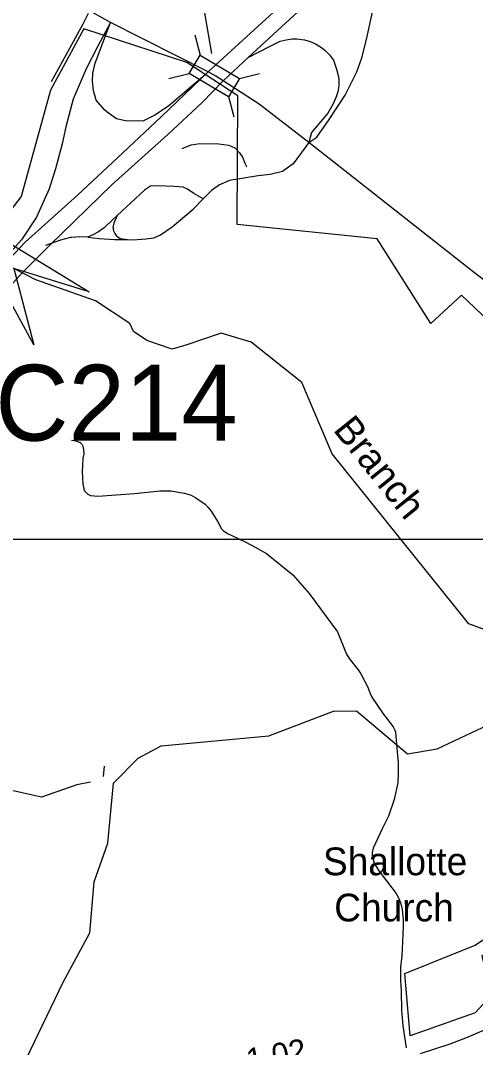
# Model space of a CAD drawing. Extents: x 2104537 to 2336408, y 34176 to 229611.
# Drawn here: x 2179409 to 2181869, y 77701 to 83252 of the extents above; entities that cross this region are included whole.
import ezdxf

# ---------------------------------------------------------------- set-up
doc = ezdxf.new("R2010")
doc.units = 0
for name, color, linetype in [('Exist Boundary Political City Limit New', 7, 'Continuous'), ('Exist Cultural Church Label', 7, 'Continuous'), ('Exist Hydrographic Buffer Line', 7, 'Continuous'), ('Exist Hydrographic Creek Single Shore', 7, 'Continuous'), ('Exist Hydrographic Misc Water Feature', 7, 'Continuous'), ('Exist Hydrographic River Shore', 7, 'Continuous'), ('Exist Road Non-System Type 51', 7, 'Continuous'), ('Exist Road Primary Interstate Ramp 1 Lane Attributed', 7, 'Continuous'), ('Exist Road Primary NC Attributed', 7, 'Continuous'), ('Exist Road Primary NC Structure Standard Bridge CELL', 7, 'Continuous'), ('Exist Road Primary NC Structure Standard Bridge Number Label', 7, 'Continuous'), ('Exist Road Primary US Attributed', 7, 'Continuous'), ('Exist Road Primary US Divided Attributed', 7, 'Continuous'), ('Exist Road Primary US Mileage Hundredths English Label', 7, 'Continuous'), ('Exist Road Secondary Structure Culvert Attributed CELL', 7, 'Continuous'), ('Exist Road Secondary Structure Culvert Number Label', 7, 'Continuous'), ('Map Preparation Boundary City Limit Buffer Line', 7, 'Continuous'), ('Map Preparation Inset Cut Line', 7, 'Continuous'), ('Old_Level_32', 7, 'Continuous')]:
    doc.layers.add(name, color=color, linetype=linetype)

msp = doc.modelspace()

# ---------------------------------------------------------------- linework, layer by layer
at = {"layer": 'Exist Boundary Political City Limit New'}
for points in [[(2181940, 81629.3), (2181794, 81767.4), (2181628.5, 81613.5), (2181336.8, 82071.1), (2180579.8, 82150), (2180583.8, 82844.3), (2180308, 83024.7), (2179751.8, 83207.2), (2179570.5, 82875.8), (2179412.8, 82299.9), (2178957, 81713.1)], [(2182674, 77532), (2182564.5, 77988.9), (2182292.8, 77902.9), (2182267.2, 77988.4), (2182511.5, 78181.6), (2182385.5, 78453.8), (2181904.5, 78196), (2181955.8, 77983.5), (2181868, 77888.2), (2181516.5, 77763.7), (2181487.2, 78100.7), (2181868, 78254.6), (2182300, 78547.7), (2182239.5, 78816.7), (2182334.2, 79092.9), (2182310.5, 79337.4), (2182168.5, 79615.5), (2182275, 79641.2), (2182322.2, 79696.4), (2182405.2, 79763.5), (2182519.5, 79877.9), (2182527.5, 80023.8)]]:
    msp.add_lwpolyline(points, dxfattribs=at)
at = {"layer": 'Exist Hydrographic Buffer Line'}
msp.add_lwpolyline([(2179856.9, 79166.2), (2179862.3, 79221)], dxfattribs=at)
at = {"layer": 'Exist Hydrographic Creek Single Shore'}
msp.add_lwpolyline([(2181965.4, 79942.5), (2181832.5, 79991), (2181093.5, 80910.7), (2180930.3, 81294.6), (2180656.7, 81512.9), (2180493.9, 81562.1), (2180303.3, 81497.5), (2180229.6, 81476), (2180091.3, 81522.1), (2180020.6, 81571.3), (2179999.1, 81614.4), (2179814.7, 81737.4), (2179492, 81851.2), (2179372.5, 81912), (2179182, 82009.2), (2178827.5, 82414.5), (2178543.5, 82505.4), (2178268.3, 82513.9), (2178026.3, 82594), (2177743.3, 82501.1), (2177585.5, 82507.4), (2177393.3, 82599.7), (2176991.4, 82981.5), (2176789.4, 83369.3)], dxfattribs=at)
at = {"layer": 'Exist Hydrographic Misc Water Feature'}
msp.add_lwpolyline([(2179787.9, 79135.3), (2179712.5, 79119.8), (2179521.4, 79054.6), (2179312.4, 79101.3), (2178969.4, 79301.5), (2178727.4, 79398.1), (2178468.4, 79665.6), (2178234.4, 79630.7), (2178126.4, 79563.9), (2177770.4, 79226.2), (2177629.3, 79176.5), (2177321.4, 79149.6), (2177221.3, 79105.6), (2177029.4, 79138.8), (2176912.3, 79196.9), (2176578.4, 79269), (2176444.3, 79402.8), (2176301.4, 79769.7), (2176166.3, 79926.5), (2175732.4, 80131.8), (2175656.3, 80221.9), (2175665.4, 80274.2)], dxfattribs=at)
at = {"layer": 'Exist Hydrographic River Shore'}
for points in [[(2179912.4, 79129.1), (2180044.4, 79264.3), (2180169.3, 79330.8), (2180752.5, 79385.2), (2181101.5, 79519.5), (2181226.4, 79520.4), (2181502.4, 79288.6), (2181661.5, 79315.1), (2181968.4, 79460.1), (2182092.5, 79634.9), (2182275.4, 79644.4), (2182350.5, 79767.7), (2182407.5, 80002.8)], [(2179439.2, 77637.8), (2179638.6, 78054.4), (2179783.4, 78321.2), (2179807.4, 78596.4), (2179880.4, 78804.9), (2179912.4, 79129.1)]]:
    msp.add_lwpolyline(points, dxfattribs=at)
at = {"layer": 'Exist Road Non-System Type 51'}
for p, q in [((2179576.9, 82921.7), (2179676.2, 83103.2)), ((2180630.5, 82463.8), (2180632.2, 82460.7))]:
    msp.add_line(p, q, dxfattribs=at)
for points in [[(2179676.2, 83103.2), (2179748, 83234.3), (2179775.7, 83292.5)], [(2180282.7, 82560.6), (2180331.4, 82579.3), (2180378.6, 82586.4), (2180480.4, 82585), (2180534.9, 82577.8), (2180567.4, 82563.5), (2180592.4, 82536.3), (2180610.1, 82513.4), (2180621.9, 82480.5), (2180630.5, 82463.8)], [(2180968.2, 82592.9), (2180883.7, 82477.6), (2180826.3, 82435.3), (2180759.3, 82420.2), (2180693.1, 82413), (2180539.3, 82386.7), (2180484.3, 82363.6), (2180442, 82333.1), (2180396.9, 82287.6)], [(2180396.9, 82287.6), (2180345.3, 82317.7), (2180311.4, 82340.5), (2180287.8, 82350.6), (2180240.6, 82354.9), (2180147.7, 82359.1), (2180110.9, 82356.3), (2180079.9, 82334.8), (2179930.6, 82197.4)], [(2179987.6, 82067.7), (2180016.5, 82067.3), (2180085.8, 82071.6), (2180130, 82077.3), (2180165.4, 82093), (2180228.8, 82137.4), (2180342.4, 82233.2), (2180396.9, 82287.6)], [(2179930.6, 82197.4), (2179907.4, 82176), (2179861.7, 82131.7), (2179830.7, 82110.2), (2179804.2, 82095.9), (2179773.2, 82080.1)], [(2179930.6, 82197.4), (2179913.3, 82156), (2179907.4, 82134.5), (2179911.8, 82114.5), (2179919.2, 82101.6), (2179926.5, 82090.2), (2179934.7, 82082.3), (2179947.2, 82074.4), (2179987.6, 82067.7)], [(2179686.5, 82079.4), (2179678.8, 82078.7), (2179624.3, 82064.4), (2179543.9, 82036.8)], [(2179773.2, 82080.1), (2179729, 82083), (2179686.5, 82079.4)], [(2179773.2, 82080.1), (2179833.7, 82073), (2179916.2, 82068.7), (2179987.6, 82067.7)], [(2179684.3, 80983.9), (2179708.3, 80979.8), (2179730.5, 80971.8), (2179740.5, 80962.1), (2179748.4, 80947.9), (2179750.6, 80910.1), (2179746.5, 80883.9), (2179742.8, 80811.8), (2179745.2, 80747.8), (2179753.4, 80711.9), (2179773.3, 80691.8), (2179787.3, 80684), (2179827.2, 80680.3), (2180025.3, 80694.8), (2180163.4, 80709.5), (2180222.1, 80709.4), (2180295.4, 80697.8), (2180331.3, 80685.9), (2180357.6, 80672), (2180407.8, 80638.2), (2180423.8, 80620.5), (2180439.9, 80600.2), (2180476.1, 80542.4), (2180496.1, 80504.6), (2180504.1, 80494.6), (2180528.1, 80478.4), (2180616.8, 80438.6), (2180662.3, 80415.1), (2180738.6, 80371.3), (2180881, 80255.7), (2180970.6, 80154.2), (2181122.2, 79948.5), (2181172.6, 79826.8), (2181186.9, 79802.9), (2181235, 79742.9), (2181249, 79721), (2181287.3, 79649.1), (2181299.4, 79615.1), (2181309.6, 79595.2), (2181369.8, 79505.1), (2181424.2, 79433.5), (2181432.1, 79419.6), (2181436.1, 79405.7), (2181444.6, 79319.6), (2181451, 79239.4), (2181451.2, 79181.3), (2181449.2, 79131.5), (2181429.8, 79041.3), (2181399.8, 78951.4), (2181366.1, 78887), (2181316.8, 78779.1), (2181310.7, 78754.9), (2181310.6, 78734.9), (2181320.7, 78697), (2181346.8, 78655.1), (2181440, 78533.9), (2181455.8, 78503.4), (2181465.8, 78477.3), (2181472.1, 78447.3), (2181478.2, 78389.5), (2181479.1, 78352.7), (2181470.8, 78195.4), (2181463.2, 78137.5), (2181463, 78063.3), (2181467.5, 78005.5), (2181469.7, 77901.4), (2181476.3, 77817.3), (2181494.4, 77699.5)]]:
    msp.add_lwpolyline(points, dxfattribs=at)
at = {"layer": 'Exist Road Primary Interstate Ramp 1 Lane Attributed'}
for points in [[(2180968.2, 82592.9), (2181010.5, 82620.9), (2181078.3, 82716.3), (2181165.2, 82848.1), (2181228.1, 82974.3), (2181253.9, 83049.6), (2181279.7, 83149.2), (2181292.4, 83207.9), (2181303.7, 83257), (2181334.5, 83392.6), (2181373.7, 83518.8), (2181422.2, 83634.6), (2181489.9, 83748.6), (2181535.7, 83816.4), (2181598.1, 83895.4), (2181644.8, 83977)], [(2179896.2, 83241.4), (2179826.5, 83113.2), (2179764.1, 82990), (2179693.4, 82827.2), (2179654.5, 82676.9), (2179633.3, 82584.9), (2179598.5, 82449.9), (2179563.5, 82342.1), (2179496, 82189.8), (2179414.6, 82066), (2179124.4, 81744), (2179075.2, 81652.5)], [(2179878.2, 82757.4), (2179862.5, 82769), (2179818.2, 82821.2), (2179803.1, 82873.9), (2179797.7, 82924.5), (2179799.5, 82967), (2179811.8, 83021.8), (2179896.2, 83241.4)], [(2180640.3, 83051.4), (2180758.9, 83113.8), (2180813.3, 83139.8), (2180845.9, 83147.5), (2180877, 83153.3), (2180903.1, 83153.6), (2180945.2, 83147.5), (2180974.5, 83138.8), (2181004.6, 83125.4), (2181036.1, 83105.4), (2181056.8, 83089.1), (2181079.2, 83065.9), (2181100.7, 83037), (2181118.4, 82989.5), (2181126, 82955.1), (2181129.9, 82935.1), (2181130, 82899.7), (2181124.1, 82866.8), (2181116.5, 82839.2), (2181099.6, 82800.9), (2181070.1, 82751.2), (2180982.5, 82646), (2180968.2, 82592.9)], [(2180407.8, 82958.7), (2180211.4, 82790.1), (2180138.9, 82742.3), (2180073.5, 82710.5), (2179983.3, 82708.5), (2179928.3, 82720.4), (2179878.2, 82757.4)]]:
    msp.add_lwpolyline(points, dxfattribs=at)
at = {"layer": 'Exist Road Primary NC Attributed'}
for points in [[(2180423.9, 82974), (2179896.2, 83241.4), (2179535.1, 83444.7), (2179095, 83684.6), (2178210.1, 84170.1), (2177499.3, 84561.3), (2176254.2, 85248.2)], [(2180504.8, 82926.4), (2180465.1, 82950.9), (2180423.9, 82974)], [(2180968.2, 82592.9), (2180699.1, 82800.4), (2180504.8, 82926.4)], [(2183718, 80474.1), (2183667.4, 80502.7), (2183595.1, 80554.1), (2183479, 80643.6), (2183252.6, 80816.9), (2182892.9, 81094.8), (2181847.2, 81901.4), (2180968.2, 82592.9)]]:
    msp.add_lwpolyline(points, dxfattribs=at)
at = {"layer": 'Exist Road Primary NC Structure Standard Bridge CELL'}
for p, q in [((2180352.1, 83175.1), (2180379.8, 83065.3)), ((2180210.7, 82938.2), (2180320.4, 82965.9)), ((2180592.4, 82937.8), (2180702.1, 82965.5)), ((2180534.3, 82840.6), (2180562, 82730.9))]:
    msp.add_line(p, q, dxfattribs=at)
msp.add_lwpolyline([(2180379.8, 83065.3), (2180592.6, 82938.2), (2180533.3, 82838.8), (2180320.4, 82965.9)], close=True, dxfattribs=at)
at = {"layer": 'Exist Road Primary NC Structure Standard Bridge Number Label'}
msp.add_line((2180442.8, 83074.1), (2180282.8, 84018.4), dxfattribs=at)
at = {"layer": 'Exist Road Primary US Attributed'}
msp.add_lwpolyline([(2181572.8, 77667.8), (2181732.7, 77720.2), (2181826.5, 77756.7), (2181906.3, 77791), (2182002.3, 77837.3), (2182052, 77863.6), (2182131.9, 77903.7), (2182279.5, 77988.2), (2182423.3, 78078.6), (2182526, 78155.8), (2182613.8, 78225.2), (2182784.8, 78370.8), (2182988.2, 78574.3), (2183228.7, 78803.8), (2183936, 79518.2), (2184686.9, 80274.7)], dxfattribs=at)
at = {"layer": 'Exist Road Primary US Divided Attributed'}
for points in [[(2184879.8, 87081.9), (2184715.9, 86944.6), (2183941.4, 86227.1), (2183085, 85433.9), (2181804.5, 84249.1), (2181602.4, 84061.3), (2181150.9, 83640.3), (2180423.9, 82974)], [(2180640.3, 83051.4), (2181470.9, 83817.5), (2181644.8, 83977)], [(2180504.8, 82926.4), (2180640.3, 83051.4)], [(2180423.9, 82974), (2180169.5, 82732.2), (2179962.5, 82537.5), (2179716.7, 82307.9), (2179433.9, 82053.7), (2179322.2, 81934.5), (2179298.7, 81908.2), (2179130.7, 81723.7), (2179075.2, 81652.5)], [(2176571, 77331.8), (2176711, 77489.5), (2176876.9, 77712.1), (2177001.9, 77910.9), (2177208.8, 78290.1), (2177618.6, 79030.1), (2177930, 79589.7), (2178497.6, 80612.7), (2178665.6, 80910), (2178829.5, 81168.2), (2178981.1, 81375.3), (2179122.5, 81553.6), (2179282.3, 81740.1), (2179418.8, 81889.9), (2179565, 82035.3), (2179905.2, 82365.3), (2180206.3, 82635.9), (2180390.7, 82808.1), (2180504.8, 82926.4)]]:
    msp.add_lwpolyline(points, dxfattribs=at)
at = {"layer": 'Exist Road Secondary Structure Culvert Attributed CELL'}
msp.add_lwpolyline([(2179480.7, 81499.5), (2179095.8, 82200.9), (2179779.8, 81785.9), (2179372.5, 81912)], close=True, dxfattribs=at)
at = {"layer": 'Map Preparation Boundary City Limit Buffer Line'}
for points in [[(2181940, 81629.3), (2181794, 81767.4), (2181628.5, 81613.5), (2181336.8, 82071.1), (2180579.8, 82150), (2180583.8, 82844.3), (2180308, 83024.7), (2179751.8, 83207.2), (2179570.5, 82875.8), (2179412.8, 82299.9), (2178957, 81713.1)], [(2182674, 77532), (2182564.5, 77988.9), (2182292.8, 77902.9), (2182267.2, 77988.4), (2182511.5, 78181.6), (2182385.5, 78453.8), (2181904.5, 78196), (2181955.8, 77983.5), (2181868, 77888.2), (2181516.5, 77763.7), (2181487.2, 78100.7), (2181868, 78254.6), (2182300, 78547.7), (2182239.5, 78816.7), (2182334.2, 79092.9), (2182310.5, 79337.4), (2182168.5, 79615.5), (2182275, 79641.2), (2182322.2, 79696.4), (2182405.2, 79763.5), (2182519.5, 79877.9), (2182527.5, 80023.8)]]:
    msp.add_lwpolyline(points, dxfattribs=at)
at = {"layer": 'Map Preparation Inset Cut Line'}
for points in [[(2187500, 80446.6), (2163450.2, 80446.6), (2163450.2, 99632.1), (2187500, 99632.1)], [(2116896.5, 80445.9), (2116896.5, 37235.7), (2173491, 37235.7), (2173491, 50351.3), (2187500, 54765.8), (2187500, 55964.5), (2187500, 80446.6)]]:
    msp.add_lwpolyline(points, close=True, dxfattribs=at)

# ---------------------------------------------------------------- texts
at = {"layer": 'Exist Cultural Church Label'}
for s, p in [('Shallotte', (2181044.3, 78632)), ('Church', (2181105.4, 78382.5))]:
    msp.add_text(s, height=150, dxfattribs=at).set_placement(p)
at = {"layer": 'Exist Road Primary US Mileage Hundredths English Label'}
msp.add_text('1.02', height=125, rotation=10.6244, dxfattribs=at).set_placement((2180643, 77568.7))
at = {"layer": 'Exist Road Secondary Structure Culvert Number Label'}
msp.add_text('C214', height=410.1, dxfattribs=at).set_placement((2179272.4, 80981))
at = {"layer": 'Old_Level_32'}
msp.add_text('Branch', height=150, rotation=308.7809, dxfattribs=at).set_placement((2181095.2, 81038.8))

doc.saveas('drawing.dxf')
